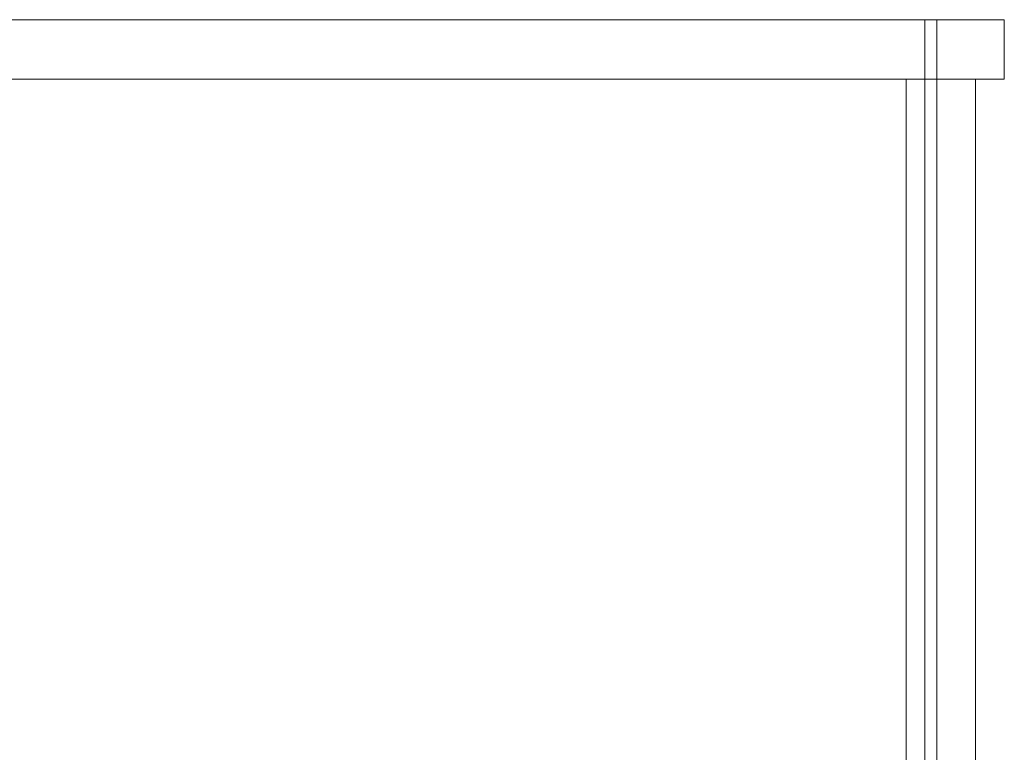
# Model space of a CAD drawing. Header units: millimetres. Extents: x -2233 to 61924, y -68080 to 6847.
# Tile 400 of 656: x 1269 to 1765, y -32069 to -31700. Entities that reach past the tile are written whole.
import ezdxf

# ---------------------------------------------------------------- set-up
doc = ezdxf.new("R2010")
doc.units = ezdxf.units.MM
doc.layers.add('frontal_tolva', color=7, linetype='Continuous', lineweight=0)

msp = doc.modelspace()

# ---------------------------------------------------------------- linework, layer by layer
at = {"layer": 'frontal_tolva'}
for p, q in [((-1725, -31700), (1725, -31700)), ((1725, -31700), (1725, -32700)), ((1725, -31730), (1725, -31700)), ((1725, -31700), (1731, -31700)), ((1725, -31700), (1765, -31700)), ((1731, -32700), (1731, -31700)), ((1765, -31730), (1765, -31700)), ((-1725, -31730), (1725, -31730)), ((1715.5, -32700), (1715.5, -31730)), ((1715.5, -31730), (1750.5, -31730)), ((1725, -31730), (1765, -31730)), ((1750.5, -32700), (1750.5, -31730))]:
    msp.add_line(p, q, dxfattribs=at)

doc.saveas('drawing.dxf')
